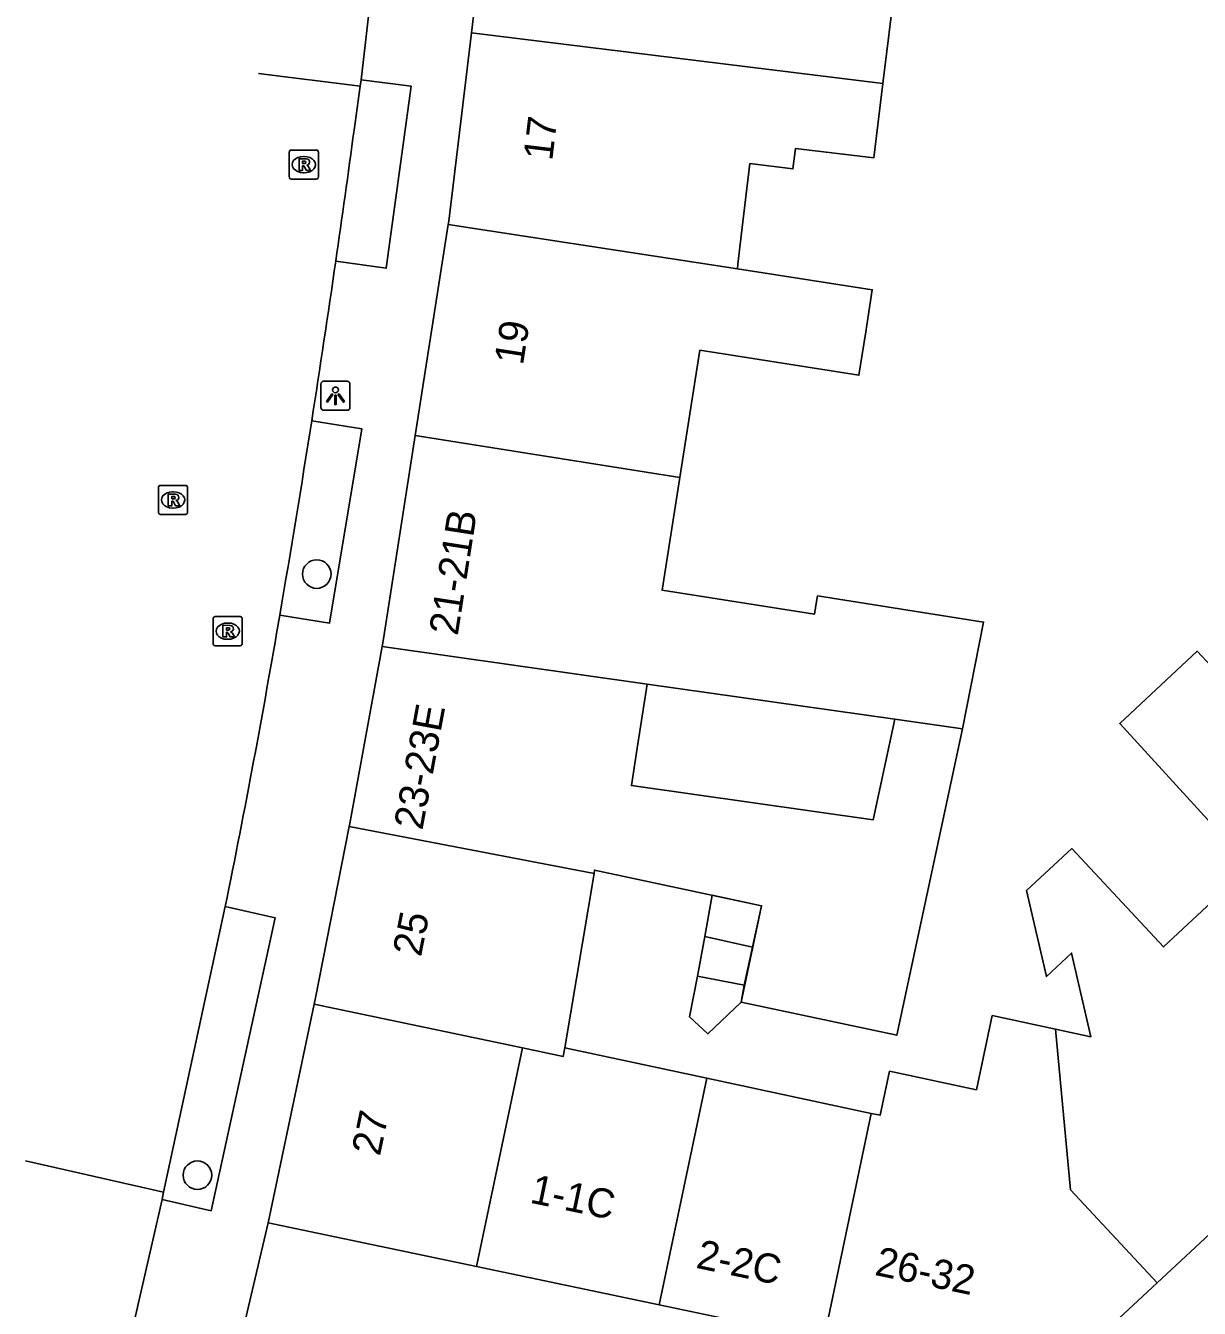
# Model space of a CAD drawing. Extents: x 161801 to 162379, y 382315 to 382832.
# Drawn here: x 161857.37 to 161897.65, y 382669.27 to 382713.31 of the extents above; entities that cross this region are included whole.
import ezdxf

# ---------------------------------------------------------------- set-up
doc = ezdxf.new("R2010")
doc.units = 0
for name, color, linetype in [('IMGEO_Boom', 7, 'Continuous'), ('IMGEO_Lichtpunt', 7, 'Continuous'), ('IMGEO_Pand', 7, 'Continuous'), ('IMGEO_Pand_nummerreeks', 7, 'Continuous'), ('IMGEO_Pand_vergunning_verleend', 7, 'Continuous'), ('IMGEO_Rijbaan_lokaal_gesloten', 7, 'Continuous'), ('IMGEO_Rijbaan_lokaal_open', 7, 'Continuous'), ('IMGEO_Rioolput', 7, 'Continuous'), ('IMGEO_Voetpad_open', 7, 'Continuous')]:
    doc.layers.add(name, color=color, linetype=linetype)

msp = doc.modelspace()

# ---------------------------------------------------------------- linework, layer by layer
at = {"layer": 'IMGEO_Boom'}
for centre in [(161867.359, 382694.478), (161863.264, 382673.845)]:
    msp.add_circle(centre, 0.489, dxfattribs=at)
at = {"layer": 'IMGEO_Lichtpunt'}
for p, q in [((161867.501, 382701.003), (161867.501, 382700.196)), ((161867.501, 382701.003), (161867.501, 382700.196)), ((161868.403, 382701.098), (161867.595, 382701.098)), ((161868.403, 382701.098), (161867.595, 382701.098)), ((161868.497, 382700.196), (161868.497, 382701.003)), ((161868.497, 382700.196), (161868.497, 382701.003)), ((161867.595, 382700.102), (161868.403, 382700.102)), ((161867.595, 382700.102), (161868.403, 382700.102))]:
    msp.add_line(p, q, dxfattribs=at)
for points in [[(161867.875, 382700.667), (161867.914, 382700.639), (161867.726, 382700.377), (161867.688, 382700.404), (161867.875, 382700.667)], [(161867.977, 382700.619), (161868.024, 382700.619), (161868.024, 382700.297), (161867.977, 382700.297), (161867.977, 382700.619)], [(161868.087, 382700.639), (161868.125, 382700.666), (161868.312, 382700.404), (161868.273, 382700.376), (161868.087, 382700.639)]]:
    msp.add_lwpolyline(points, dxfattribs=at)
msp.add_circle((161868, 382700.801), 0.0994, dxfattribs=at)
for centre, start, end in [((161867.595, 382701.003), 90, 180), ((161867.595, 382701.003), 90, 180), ((161868.403, 382701.003), 0, 90), ((161868.403, 382701.003), 0, 90), ((161867.595, 382700.196), 180, 270), ((161867.595, 382700.196), 180, 270), ((161868.403, 382700.196), 270, 0), ((161868.403, 382700.196), 270, 360)]:
    msp.add_arc(centre, 0.0946, start, end, dxfattribs=at)
at = {"layer": 'IMGEO_Pand'}
for points in [[(161873.512, 382720.129), (161872.665, 382713.056)], [(161883.37, 382718.916), (161882.998, 382715.886), (161884.534, 382715.698), (161884.458, 382715.074), (161887.209, 382714.737), (161886.79, 382711.321)], [(161872.665, 382713.056), (161871.89, 382706.595), (161871.872, 382706.482)], [(161886.79, 382711.321), (161872.665, 382713.056)], [(161886.79, 382711.321), (161886.476, 382708.764), (161883.789, 382709.094), (161883.702, 382708.388), (161882.223, 382708.57), (161881.985, 382706.57), (161881.812, 382705.117), (161881.793, 382704.955)], [(161871.872, 382706.482), (161870.741, 382699.236)], [(161881.793, 382704.955), (161871.872, 382706.482)], [(161881.793, 382704.955), (161886.425, 382704.242), (161886.27, 382703.255), (161886.197, 382702.79), (161885.964, 382701.306), (161880.506, 382702.164), (161879.819, 382697.797)], [(161870.741, 382699.236), (161869.652, 382692.257), (161869.604, 382691.992)], [(161870.741, 382699.236), (161879.819, 382697.797)], [(161879.819, 382697.797), (161879.211, 382693.93), (161884.444, 382693.107), (161884.512, 382693.54), (161884.542, 382693.729), (161890.243, 382692.832), (161889.524, 382689.166)], [(161869.604, 382691.992), (161868.496, 382685.912), (161868.476, 382685.812)], [(161878.703, 382690.701), (161869.604, 382691.992)], [(161899.39, 382684.448), (161894.917, 382689.349), (161897.577, 382691.828), (161901.321, 382687.81), (161904.092, 382690.392)], [(161887.196, 382689.496), (161886.453, 382686.04), (161878.156, 382687.217), (161878.334, 382688.352), (161878.703, 382690.701)], [(161887.196, 382689.496), (161878.703, 382690.701)], [(161889.524, 382689.166), (161889.356, 382689.19), (161887.196, 382689.496)], [(161889.524, 382689.166), (161887.262, 382678.65), (161881.919, 382679.785), (161882.627, 382683.094), (161876.896, 382684.32), (161876.876, 382684.202)], [(161868.476, 382685.812), (161867.319, 382679.935), (161867.272, 382679.713)], [(161868.476, 382685.812), (161876.876, 382684.202)], [(161892.712, 382678.86), (161893.928, 382678.6), (161893.266, 382681.47), (161892.401, 382680.663), (161891.72, 382683.614), (161893.269, 382685.057), (161896.418, 382681.679), (161899.39, 382684.448)], [(161876.876, 382684.202), (161875.867, 382678.217)], [(161867.272, 382679.713), (161865.693, 382672.206)], [(161874.415, 382678.218), (161867.272, 382679.713)], [(161886.388, 382675.966), (161886.693, 382675.901), (161887.017, 382677.414), (161889.996, 382676.777), (161890.541, 382679.325), (161892.712, 382678.86)], [(161892.712, 382678.86), (161893.226, 382673.345), (161896.201, 382670.148)], [(161905.041, 382678.375), (161896.201, 382670.148)], [(161872.843, 382670.708), (161874.415, 382678.218)], [(161875.867, 382678.217), (161875.818, 382677.924), (161874.415, 382678.218)], [(161875.867, 382678.217), (161880.74, 382677.174)], [(161880.74, 382677.174), (161879.11, 382669.395)], [(161880.74, 382677.174), (161886.388, 382675.966)], [(161884.763, 382668.21), (161886.388, 382675.966)], [(161872.843, 382670.708), (161865.693, 382672.206)], [(161879.11, 382669.395), (161872.843, 382670.708)], [(161896.201, 382670.148), (161892.4, 382666.61)], [(161884.763, 382668.21), (161879.11, 382669.395)]]:
    msp.add_lwpolyline(points, dxfattribs=at)
at = {"layer": 'IMGEO_Pand_vergunning_verleend'}
for points in [[(161880.673, 382682.04), (161880.926, 382683.452), (161882.627, 382683.094), (161882.312, 382681.676)], [(161880.424, 382680.673), (161880.673, 382682.04)], [(161882.312, 382681.676), (161880.673, 382682.04)], [(161882.312, 382681.676), (161882.022, 382680.367)], [(161882.022, 382680.367), (161881.919, 382679.785), (161880.785, 382678.701), (161880.155, 382679.286), (161880.424, 382680.673)], [(161882.022, 382680.367), (161880.424, 382680.673)]]:
    msp.add_lwpolyline(points, dxfattribs=at)
at = {"layer": 'IMGEO_Rijbaan_lokaal_gesloten'}
for points in [[(161865.358, 382711.665), (161868.849, 382711.229)], [(161868.64, 382709.72), (161868.849, 382711.229)], [(161862.1, 382673.26), (161864.218, 382683.068)], [(161857.368, 382674.342), (161862.1, 382673.26)]]:
    msp.add_lwpolyline(points, dxfattribs=at)
for centre, radius, start, end in [((161359.992, 382778.46), 513.271, 351.7967, 352.30357), ((161396.536, 382773.545), 476.4, 351.08781, 351.75459), ((161403.391, 382772.526), 469.47, 350.25619, 351.08114), ((161540.462, 382748.801), 330.362, 348.52309, 350.2881)]:
    msp.add_arc(centre, radius, start, end, dxfattribs=at)
at = {"layer": 'IMGEO_Rijbaan_lokaal_open'}
for points in [[(161868.878, 382711.442), (161869.47, 382716.521)], [(161868.849, 382711.229), (161868.878, 382711.442)], [(161858.977, 382659.682), (161859.036, 382659.936), (161859.058, 382659.932), (161862.058, 382673.008)], [(161862.058, 382673.008), (161862.1, 382673.26)]]:
    msp.add_lwpolyline(points, dxfattribs=at)
at = {"layer": 'IMGEO_Rioolput'}
for p, q in [((161866.412, 382708.11), (161866.412, 382708.962)), ((161866.487, 382709.036), (161867.339, 382709.036)), ((161866.9, 382708.816), (161866.925, 382708.816)), ((161867.413, 382708.962), (161867.413, 382708.11)), ((161866.923, 382708.256), (161866.898, 382708.256)), ((161867.339, 382708.036), (161866.487, 382708.036)), ((161861.925, 382696.599), (161861.925, 382697.451)), ((161862, 382697.525), (161862.852, 382697.525)), ((161862.413, 382697.305), (161862.438, 382697.305)), ((161862.926, 382697.451), (161862.926, 382696.599)), ((161862.852, 382696.525), (161862, 382696.525)), ((161862.436, 382696.745), (161862.411, 382696.745)), ((161863.801, 382692.094), (161863.801, 382692.946)), ((161863.876, 382693.02), (161864.728, 382693.02)), ((161864.289, 382692.8), (161864.314, 382692.8)), ((161864.802, 382692.946), (161864.802, 382692.094)), ((161864.728, 382692.02), (161863.876, 382692.02)), ((161864.312, 382692.24), (161864.287, 382692.24))]:
    msp.add_line(p, q, dxfattribs=at)
for points in [[(161866.412, 382708.11), (161866.412, 382708.962)], [(161866.487, 382709.036), (161867.339, 382709.036)], [(161867.001, 382708.734), (161866.749, 382708.736), (161866.749, 382708.336)], [(161866.927, 382708.655), (161866.873, 382708.655), (161866.873, 382708.574)], [(161867.413, 382708.962), (161867.413, 382708.11)], [(161866.749, 382708.336), (161866.873, 382708.336), (161866.873, 382708.498), (161866.884, 382708.498)], [(161866.873, 382708.574), (161866.925, 382708.574)], [(161866.931, 382708.469), (161867.002, 382708.336), (161867.142, 382708.336), (161867.077, 382708.462)], [(161867.339, 382708.036), (161866.487, 382708.036)], [(161861.925, 382696.599), (161861.925, 382697.451)], [(161862, 382697.525), (161862.852, 382697.525)], [(161862.514, 382697.223), (161862.262, 382697.225), (161862.262, 382696.825)], [(161862.926, 382697.451), (161862.926, 382696.599)], [(161862.262, 382696.825), (161862.386, 382696.825), (161862.386, 382696.987), (161862.397, 382696.987)], [(161862.44, 382697.144), (161862.386, 382697.144), (161862.386, 382697.063)], [(161862.386, 382697.063), (161862.438, 382697.063)], [(161862.444, 382696.958), (161862.515, 382696.825), (161862.655, 382696.825), (161862.59, 382696.951)], [(161862.852, 382696.525), (161862, 382696.525)], [(161863.801, 382692.094), (161863.801, 382692.946)], [(161863.876, 382693.02), (161864.728, 382693.02)], [(161864.802, 382692.946), (161864.802, 382692.094)], [(161864.39, 382692.718), (161864.138, 382692.72), (161864.138, 382692.32)], [(161864.138, 382692.32), (161864.262, 382692.32), (161864.262, 382692.482), (161864.273, 382692.482)], [(161864.316, 382692.639), (161864.262, 382692.639), (161864.262, 382692.558)], [(161864.262, 382692.558), (161864.314, 382692.558)], [(161864.32, 382692.453), (161864.391, 382692.32), (161864.531, 382692.32), (161864.466, 382692.446)], [(161864.728, 382692.02), (161863.876, 382692.02)]]:
    msp.add_lwpolyline(points, dxfattribs=at)
for centre, radius, start, end in [((161866.489, 382708.96), 0.0765, 91.552, 178.448), ((161866.489, 382708.96), 0.0765, 91.552, 178.448), ((161866.933, 382708.559), 0.0964, 77.0061, 93.1865), ((161866.947, 382708.616), 0.0378, 276.6634, 79.6772), ((161867, 382708.624), 0.109, 350.3612, 89.416), ((161867.337, 382708.96), 0.0765, 1.552, 88.448), ((161867.337, 382708.96), 0.0765, 1.552, 88.448), ((161866.883, 382708.445), 0.0533, 26.0293, 88.6989), ((161866.909, 382708.763), 0.19, 274.7715, 282.9687), ((161866.998, 382708.624), 0.112, 277.5842, 350.9817), ((161866.982, 382708.409), 0.108, 29.5134, 73.7905), ((161866.489, 382708.112), 0.0765, 181.552, 268.448), ((161866.489, 382708.112), 0.0765, 181.552, 268.448), ((161867.337, 382708.112), 0.0765, 271.552, 358.448), ((161867.337, 382708.112), 0.0765, 271.552, 358.448), ((161862.002, 382697.449), 0.0765, 91.552, 178.448), ((161862.002, 382697.449), 0.0765, 91.552, 178.448), ((161862.513, 382697.113), 0.109, 350.3612, 89.416), ((161862.85, 382697.449), 0.0765, 1.552, 88.448), ((161862.85, 382697.449), 0.0765, 1.552, 88.448), ((161862.396, 382696.934), 0.0533, 26.0293, 88.6989), ((161862.422, 382697.252), 0.19, 274.7715, 282.9687), ((161862.446, 382697.048), 0.0964, 77.0061, 93.1865), ((161862.46, 382697.105), 0.0378, 276.6634, 79.6772), ((161862.511, 382697.113), 0.112, 277.5842, 350.9817), ((161862.495, 382696.898), 0.108, 29.5134, 73.7905), ((161862.002, 382696.601), 0.0765, 181.552, 268.448), ((161862.002, 382696.601), 0.0765, 181.552, 268.448), ((161862.85, 382696.601), 0.0765, 271.552, 358.448), ((161862.85, 382696.601), 0.0765, 271.552, 358.448), ((161863.878, 382692.944), 0.0765, 91.552, 178.448), ((161863.878, 382692.944), 0.0765, 91.552, 178.448), ((161864.726, 382692.944), 0.0765, 1.552, 88.448), ((161864.726, 382692.944), 0.0765, 1.552, 88.448), ((161864.272, 382692.429), 0.0533, 26.0293, 88.6989), ((161864.298, 382692.747), 0.19, 274.7715, 282.9687), ((161864.322, 382692.543), 0.0964, 77.0061, 93.1865), ((161864.336, 382692.6), 0.0378, 276.6634, 79.6772), ((161864.389, 382692.608), 0.109, 350.3612, 89.416), ((161864.387, 382692.608), 0.112, 277.5842, 350.9817), ((161864.371, 382692.393), 0.108, 29.5134, 73.7905), ((161863.878, 382692.096), 0.0765, 181.552, 268.448), ((161863.878, 382692.096), 0.0765, 181.552, 268.448), ((161864.726, 382692.096), 0.0765, 271.552, 358.448), ((161864.726, 382692.096), 0.0765, 271.552, 358.448)]:
    msp.add_arc(centre, radius, start, end, dxfattribs=at)
for centre, major_axis, ratio, start_param, end_param in [((161866.899, 382708.536), (-0.387, 0.002), 0.722429, 4.712389, 7.853982), ((161866.924, 382708.536), (-0.39, 0.002), 0.717154, 1.570796, 4.712389), ((161862.412, 382697.025), (-0.387, 0.002), 0.722429, 4.712389, 7.853982), ((161862.437, 382697.025), (-0.39, 0.002), 0.717154, 1.570796, 4.712389), ((161864.288, 382692.52), (-0.387, 0.002), 0.722429, 4.712389, 7.853982), ((161864.313, 382692.52), (-0.39, 0.002), 0.717154, 1.570796, 4.712389)]:
    msp.add_ellipse(centre, major_axis=major_axis, ratio=ratio, start_param=start_param, end_param=end_param, dxfattribs=at)
at = {"layer": 'IMGEO_Voetpad_open'}
for points in [[(161868.012, 382705.223), (161869.743, 382704.976), (161870.604, 382711.225), (161868.878, 382711.442)], [(161866.089, 382693.071), (161867.793, 382692.793), (161868.902, 382699.468), (161867.185, 382699.741)], [(161862.058, 382673.008), (161863.729, 382672.623), (161865.926, 382682.68), (161864.218, 382683.068)], [(161865.693, 382672.206), (161862.499, 382658.624)]]:
    msp.add_lwpolyline(points, dxfattribs=at)

# ---------------------------------------------------------------- texts
at = {"layer": 'IMGEO_Pand_nummerreeks'}
for s, rotation, p in [('17', 83.1304, (161875.438, 382708.646)), ('19', 81.1308, (161874.434, 382701.627)), ('21-21B', 81.1308, (161872.195, 382692.341)), ('23-23E', 79.475, (161870.982, 382685.664)), ('25', 78.8464, (161870.935, 382681.316)), ('27', 78.0976, (161869.524, 382674.475)), ('1-1C', 348.1658, (161874.638, 382672.907)), ('2-2C', 348.1627, (161880.341, 382670.67)), ('26-32', 348.1658, (161886.476, 382670.425))]:
    msp.add_text(s, height=1, rotation=rotation, dxfattribs=at).set_placement(p)

doc.saveas('drawing.dxf')
